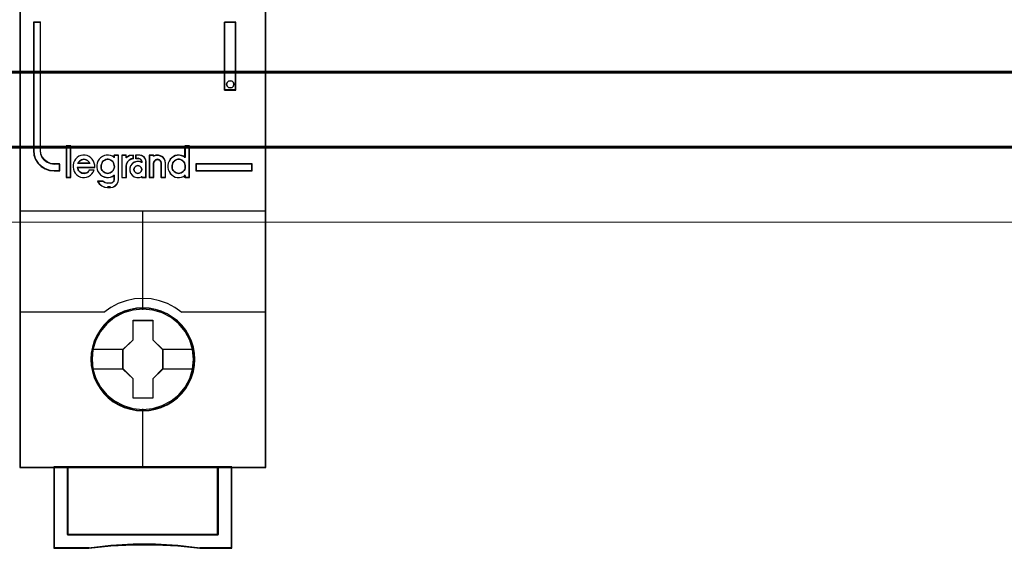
# Model space of a CAD drawing. Header units: millimetres. Extents: x -1290 to 1795, y -4192 to -1311.
# Tile 769 of 1056: x 1492.27 to 1506.65, y -2605.51 to -2597.79. Entities that reach past the tile are written whole.
import ezdxf

# ---------------------------------------------------------------- set-up
doc = ezdxf.new("R2010")
doc.units = ezdxf.units.MM
doc.layers.add('30', color=7, linetype='Continuous')
doc.layers.add('45', color=7, linetype='Continuous')
doc.layers.add('Aparatura', color=7, linetype='Continuous', lineweight=13)

# ---------------------------------------------------------------- blocks, each defined once
blk = doc.blocks.new('*U341')
at = {"layer": '45', "color": 7}
for points in [[(486.378634, -233.760161), (468.405655, -233.760161), (468.405655, -315.4849), (486.378634, -315.4849), (486.378634, -233.760161)], [(471.329241, -293.834666), (471.329241, -293.345526), (470.927341, -293.345526), (470.655635, -293.307054), (470.417891, -293.202631), (470.208451, -293.05424), (470.044295, -292.85089), (469.936744, -292.609067), (469.908441, -292.345261), (469.908441, -282.969154), (469.404652, -282.969154), (469.404652, -292.345261), (469.438615, -292.680515), (469.546166, -292.999281), (469.727303, -293.279575), (469.976368, -293.510405), (470.265056, -293.686276), (470.582047, -293.796195), (470.927341, -293.834666), (471.329241, -293.834666)], [(483.34763, -282.969154), (483.34763, -287.931526), (484.185498, -287.931526), (484.185498, -282.969154), (483.34763, -282.969154)], [(484.000934, -287.382346), (484.036901, -287.511811), (484.000934, -287.653046), (483.905022, -287.741318), (483.767147, -287.782511), (483.635267, -287.741318), (483.539355, -287.653046), (483.503387, -287.511811), (483.539355, -287.382346), (483.635267, -287.282305), (483.767147, -287.252881), (483.905022, -287.282305), (484.000934, -287.382346)], [(472.115189, -294.310437), (472.115189, -292.019559), (471.809046, -292.019559), (471.809046, -294.310437), (472.115189, -294.310437)], [(485.379638, -293.310422), (481.256541, -293.310422), (481.256541, -293.834666), (485.379638, -293.834666), (485.379638, -293.310422)], [(481.1903, -307.601538), (481.167991, -307.150173), (481.095488, -306.698808), (480.939327, -306.263956), (480.760858, -305.851122), (480.526617, -305.454802), (480.242181, -305.108021), (479.913128, -304.788763), (479.545035, -304.508036), (479.171365, -304.26584), (478.736346, -304.078689), (478.306904, -303.952086), (477.849576, -303.869519), (477.392248, -303.841997), (476.93492, -303.869519), (476.488747, -303.952086), (476.036996, -304.078689), (475.624286, -304.26584), (475.233884, -304.508036), (474.871368, -304.788763), (474.536738, -305.108021), (474.269034, -305.454802), (474.023638, -305.851122), (473.828438, -306.263956), (473.70574, -306.698808), (473.616505, -307.150173), (473.588619, -307.601538), (473.616505, -308.052903), (473.70574, -308.487755), (473.828438, -308.922607), (474.023638, -309.33544), (474.269034, -309.731761), (474.536738, -310.08955), (474.871368, -310.414313), (475.233884, -310.689536), (475.624286, -310.920723), (476.036996, -311.107874), (476.488747, -311.239981), (476.93492, -311.333557), (477.392248, -311.355574), (477.849576, -311.333557), (478.306904, -311.239981), (478.736346, -311.107874), (479.171365, -310.920723), (479.545035, -310.689536), (479.913128, -310.414313), (480.242181, -310.08955), (480.526617, -309.731761), (480.760858, -309.33544), (480.939327, -308.922607), (481.095488, -308.487755), (481.167991, -308.052903), (481.1903, -307.601538)], [(481.1903, -307.601538), (481.167991, -307.150173), (481.095488, -306.698808), (480.939327, -306.263956), (480.760858, -305.851122), (480.526617, -305.454802), (480.242181, -305.108021), (479.913128, -304.788763), (479.545035, -304.508036), (479.171365, -304.26584), (478.736346, -304.078689), (478.306904, -303.952086), (477.849576, -303.869519), (477.392248, -303.841997), (476.93492, -303.869519), (476.488747, -303.952086), (476.036996, -304.078689), (475.624286, -304.26584), (475.233884, -304.508036), (474.871368, -304.788763), (474.536738, -305.108021), (474.269034, -305.454802), (474.023638, -305.851122), (473.828438, -306.263956), (473.70574, -306.698808), (473.616505, -307.150173), (473.588619, -307.601538), (473.616505, -308.052903), (473.70574, -308.487755), (473.828438, -308.922607), (474.023638, -309.33544), (474.269034, -309.731761), (474.536738, -310.08955), (474.871368, -310.414313), (475.233884, -310.689536), (475.624286, -310.920723), (476.036996, -311.107874), (476.488747, -311.239981), (476.93492, -311.333557), (477.392248, -311.355574), (477.849576, -311.333557), (478.306904, -311.239981), (478.736346, -311.107874), (479.171365, -310.920723), (479.545035, -310.689536), (479.913128, -310.414313), (480.242181, -310.08955), (480.526617, -309.731761), (480.760858, -309.33544), (480.939327, -308.922607), (481.095488, -308.487755), (481.167991, -308.052903), (481.1903, -307.601538)], [(481.170606, -307.601525), (481.148408, -307.152317), (481.076263, -306.703109), (480.920875, -306.270335), (480.743288, -305.859474), (480.510206, -305.465048), (480.227177, -305.119925), (479.899751, -304.802192), (479.533479, -304.522807), (479.161656, -304.281768), (478.728789, -304.095511), (478.301471, -303.969514), (477.846405, -303.887342), (477.391339, -303.859951), (476.936273, -303.887342), (476.492306, -303.969514), (476.04279, -304.095511), (475.632121, -304.281768), (475.24365, -304.522807), (474.882927, -304.802192), (474.549952, -305.119925), (474.283572, -305.465048), (474.03939, -305.859474), (473.845155, -306.270335), (473.723064, -306.703109), (473.63427, -307.152317), (473.606522, -307.601525), (473.63427, -308.050733), (473.723064, -308.483506), (473.845155, -308.91628), (474.03939, -309.327141), (474.283572, -309.721568), (474.549952, -310.077647), (474.882927, -310.400858), (475.24365, -310.674765), (475.632121, -310.904847), (476.04279, -311.091104), (476.492306, -311.22258), (476.936273, -311.315708), (477.391339, -311.337621), (477.846405, -311.315708), (478.301471, -311.22258), (478.728789, -311.091104), (479.161656, -310.904847), (479.533479, -310.674765), (479.899751, -310.400858), (480.227177, -310.077647), (480.510206, -309.721568), (480.743288, -309.327141), (480.920875, -308.91628), (481.076263, -308.483506), (481.148408, -308.050733), (481.170606, -307.601525)], [(476.677992, -304.745063), (478.123167, -304.745063), (478.123167, -306.173367), (478.848567, -306.879247), (478.848567, -308.307552), (478.123167, -309.024462), (478.123167, -310.441737), (476.677992, -310.441737), (476.677992, -309.024462), (475.935723, -308.307552), (475.935723, -306.879247), (476.677992, -306.173367), (476.677992, -304.745063)], [(476.677992, -304.745063), (478.123167, -304.745063), (478.123167, -304.745063), (478.123167, -306.173367), (478.123167, -306.173367), (478.848567, -306.879247), (478.848567, -306.879247), (478.848567, -308.307552), (478.848567, -308.307552), (478.123167, -309.024462), (478.123167, -309.024462), (478.123167, -310.441737), (478.123167, -310.441737), (476.677992, -310.441737), (476.677992, -310.441737), (476.677992, -309.024462), (476.677992, -309.024462), (475.935723, -308.307552), (475.935723, -308.307552), (475.935723, -306.879247), (475.935723, -306.879247), (476.677992, -306.173367), (476.677992, -306.173367), (476.677992, -304.745063), (476.677992, -304.745063)], [(476.686315, -304.763016), (478.112837, -304.763016), (478.112837, -306.181868), (478.828873, -306.883076), (478.828873, -308.301928), (478.112837, -309.014093), (478.112837, -310.421988), (476.686315, -310.421988), (476.686315, -309.014093), (475.953626, -308.301928), (475.953626, -306.883076), (476.686315, -306.181868), (476.686315, -304.763016)], [(482.89024, -315.447197), (482.89024, -320.397453), (471.892259, -320.397453), (471.892259, -315.447197), (470.895985, -315.447197), (470.895985, -321.395222), (473.439546, -321.395222), (475.059188, -321.21882), (476.689961, -321.13062), (478.320735, -321.13062), (479.951509, -321.21882), (481.576716, -321.395222), (483.886515, -321.395222), (483.886515, -315.447197), (482.89024, -315.447197)], [(477.385681, -315.447197), (471.88961, -315.447197), (471.88961, -320.402388), (482.89289, -320.402388), (482.89289, -315.447197), (477.385681, -315.447197)], [(482.89289, -320.402388), (482.89289, -315.447197), (477.385681, -315.447197), (471.88961, -315.447197), (471.88961, -320.402388), (482.89289, -320.402388)]]:
    blk.add_lwpolyline(points, close=True, dxfattribs=at)
at = {"layer": '45', "color": 139}
for points in [[(486.378634, -233.760161), (468.405655, -233.760161), (468.405655, -315.4849), (486.378634, -315.4849), (486.378634, -233.760161)], [(484.036901, -287.511811), (484.000934, -287.382346), (483.905022, -287.282305), (483.767147, -287.252881), (483.635267, -287.282305), (483.539355, -287.382346), (483.503387, -287.511811), (483.539355, -287.653046), (483.635267, -287.741318), (483.767147, -287.782511), (483.905022, -287.741318), (484.000934, -287.653046), (484.036901, -287.511811)], [(474.821742, -294.021384), (474.919932, -294.010017), (475.006571, -293.981598), (475.087433, -293.936129), (475.156744, -293.879293), (475.220279, -293.799721), (475.26071, -293.725834), (475.28959, -293.629212), (475.312693, -293.53259), (475.301141, -293.435968), (475.283814, -293.339346), (475.243382, -293.254091), (475.191399, -293.163153), (475.122089, -293.100632), (475.047002, -293.04948), (474.960363, -293.009694), (474.867949, -292.992643), (474.781311, -292.992643), (474.68312, -293.009694), (474.608034, -293.04948), (474.527171, -293.100632), (474.45786, -293.163153), (474.411653, -293.254091), (474.371222, -293.339346), (474.342342, -293.435968), (474.342342, -293.53259), (474.353894, -293.629212), (474.382773, -293.725834), (474.428981, -293.799721), (474.48674, -293.879293), (474.567602, -293.936129), (474.648465, -293.981598), (474.735103, -294.010017), (474.821742, -294.021384)], [(480.005111, -294.021384), (480.097603, -294.010017), (480.184315, -293.981598), (480.271026, -293.936129), (480.340396, -293.879293), (480.398204, -293.799721), (480.450231, -293.725834), (480.479134, -293.629212), (480.484915, -293.53259), (480.484915, -293.435968), (480.467573, -293.339346), (480.427107, -293.254091), (480.3693, -293.163153), (480.29993, -293.100632), (480.230561, -293.04948), (480.143849, -293.009694), (480.057138, -292.992643), (479.958864, -292.992643), (479.872153, -293.009694), (479.785441, -293.04948), (479.70451, -293.100632), (479.646702, -293.163153), (479.588895, -293.254091), (479.548429, -293.339346), (479.525306, -293.435968), (479.525306, -293.53259), (479.536868, -293.629212), (479.565771, -293.725834), (479.617798, -293.799721), (479.675606, -293.879293), (479.744976, -293.936129), (479.831687, -293.981598), (479.918399, -294.010017), (480.005111, -294.021384)], [(477.321427, -293.734126), (477.279867, -293.593429), (477.172996, -293.487906), (477.030501, -293.446869), (476.888007, -293.487906), (476.781136, -293.593429), (476.739575, -293.734126), (476.781136, -293.874824), (476.888007, -293.980347), (477.030501, -294.021384), (477.172996, -293.980347), (477.279867, -293.874824), (477.321427, -293.734126)], [(481.100784, -307.590647), (481.028267, -306.869521), (480.821871, -306.186929), (480.47602, -305.553879), (480.018604, -304.997897), (479.455201, -304.546505), (478.808124, -304.205209), (478.110844, -303.996027), (477.385671, -303.92997), (476.666078, -303.996027), (475.974375, -304.205209), (475.327298, -304.546505), (474.763896, -304.997897), (474.306479, -305.553879), (473.960628, -306.186929), (473.748655, -306.869521), (473.681716, -307.590647), (473.748655, -308.306269), (473.960628, -308.994366), (474.306479, -309.621911), (474.763896, -310.177893), (475.327298, -310.63479), (475.974375, -310.970581), (476.666078, -311.185268), (477.385671, -311.25683), (478.110844, -311.185268), (478.808124, -310.970581), (479.455201, -310.63479), (480.018604, -310.177893), (480.47602, -309.621911), (480.821871, -308.994366), (481.028267, -308.306269), (481.100784, -307.590647)]]:
    blk.add_lwpolyline(points, close=True, dxfattribs=at)
at = {"layer": '45', "color": 59}
for points in [[(486.358941, -233.778115), (468.423559, -233.778115), (468.423559, -315.466946), (486.358941, -315.466946), (486.358941, -233.778115)], [(483.34763, -282.969154), (483.34763, -287.931526), (484.185498, -287.931526), (484.185498, -282.969154), (483.34763, -282.969154)], [(484.000934, -287.382346), (484.036901, -287.511811), (484.000934, -287.653046), (483.905022, -287.741318), (483.767147, -287.782511), (483.635267, -287.741318), (483.539355, -287.653046), (483.503387, -287.511811), (483.539355, -287.382346), (483.635267, -287.282305), (483.767147, -287.252881), (483.905022, -287.282305), (484.000934, -287.382346)], [(472.133093, -294.32839), (472.133093, -292.001605), (471.789352, -292.001605), (471.789352, -294.32839), (472.133093, -294.32839)], [(479.219162, -293.432188), (479.219162, -293.593616), (479.247633, -293.743911), (479.304574, -293.883072), (479.389985, -294.016668), (479.498173, -294.127997), (479.623444, -294.222627), (479.754408, -294.283858), (479.902455, -294.317257), (480.056196, -294.32839), (480.209937, -294.300558), (480.35229, -294.244893), (480.47756, -294.161396), (480.47756, -294.32839), (480.79643, -294.32839), (480.79643, -292.001605), (480.47756, -292.001605), (480.47756, -292.858842), (480.35229, -292.775345), (480.209937, -292.725246), (480.056196, -292.697414), (479.902455, -292.708547), (479.754408, -292.736379), (479.623444, -292.803177), (479.498173, -292.886674), (479.389985, -292.998003), (479.304574, -293.131599), (479.247633, -293.281893), (479.219162, -293.432188)], [(472.294221, -293.57149), (472.322686, -293.72287), (472.379615, -293.87425), (472.459317, -294.003204), (472.56179, -294.120944), (472.687034, -294.216257), (472.835051, -294.283537), (472.977375, -294.317177), (473.131084, -294.32839), (473.284794, -294.300357), (473.43281, -294.24429), (473.563748, -294.16019), (473.671914, -294.053664), (473.768694, -293.919103), (473.837009, -293.778937), (473.48974, -293.778937), (473.43281, -293.851823), (473.364495, -293.919103), (473.284794, -293.969563), (473.210785, -293.997597), (473.125391, -294.014417), (473.034304, -294.003204), (472.94891, -293.986383), (472.863516, -293.95835), (472.783814, -293.902283), (472.726885, -293.835003), (472.669956, -293.75651), (472.641491, -293.67241), (472.613026, -293.58831), (473.87686, -293.58831), (473.87686, -293.425717), (473.848395, -293.263123), (473.785773, -293.122957), (473.700379, -292.988397), (473.597906, -292.876263), (473.461275, -292.78095), (473.324644, -292.724883), (473.170935, -292.685637), (473.017225, -292.685637), (472.863516, -292.71367), (472.721192, -292.769737), (472.595947, -292.86505), (472.476395, -292.971577), (472.391001, -293.106137), (472.334072, -293.257517), (472.294221, -293.408897), (472.294221, -293.57149)], [(473.468788, -293.204422), (473.515216, -293.297854), (472.650494, -293.297854), (472.702725, -293.204422), (472.760761, -293.129677), (472.830403, -293.079846), (472.917455, -293.023787), (472.998704, -293.005101), (473.085757, -292.992643), (473.172809, -293.005101), (473.259862, -293.023787), (473.341111, -293.079846), (473.410753, -293.129677), (473.468788, -293.204422)], [(473.515216, -293.297854), (472.650494, -293.297854), (472.702725, -293.204422), (472.760761, -293.129677), (472.830403, -293.079846), (472.917455, -293.023787), (472.998704, -293.005101), (473.085757, -292.992643), (473.172809, -293.005101), (473.259862, -293.023787), (473.341111, -293.079846), (473.410753, -293.129677), (473.468788, -293.204422), (473.515216, -293.297854)], [(474.116187, -293.119919), (474.05928, -293.270248), (474.030827, -293.420576), (474.030827, -293.58204), (474.05928, -293.732369), (474.116187, -293.871562), (474.207237, -294.005188), (474.309669, -294.116542), (474.434863, -294.211193), (474.58282, -294.272438), (474.725086, -294.305845), (474.878734, -294.31698), (475.02669, -294.289142), (475.168956, -294.233464), (475.305532, -294.149948), (475.305532, -294.467309), (475.265697, -294.606502), (475.157575, -294.701153), (475.02669, -294.740127), (474.821827, -294.740127), (474.639726, -294.701153), (474.474698, -294.606502), (474.082043, -294.606502), (474.212928, -294.790237), (474.389338, -294.92943), (474.599892, -295.024081), (474.821827, -295.05192), (475.02669, -295.05192), (475.208791, -295.024081), (475.368129, -294.940565), (475.504705, -294.818075), (475.590064, -294.645476), (475.624208, -294.467309), (475.624208, -292.685637), (475.305532, -292.685637), (475.305532, -292.847101), (475.168956, -292.763585), (475.02669, -292.713475), (474.878734, -292.685637), (474.725086, -292.696772), (474.58282, -292.724611), (474.434863, -292.791424), (474.309669, -292.874939), (474.207237, -292.986294), (474.116187, -293.119919)], [(475.220279, -293.799721), (475.156744, -293.879293), (475.087433, -293.936129), (475.006571, -293.981598), (474.919932, -294.010017), (474.821742, -294.021384), (474.735103, -294.010017), (474.648465, -293.981598), (474.567602, -293.936129), (474.48674, -293.879293), (474.428981, -293.799721), (474.382773, -293.725834), (474.353894, -293.629212), (474.342342, -293.53259), (474.342342, -293.435968), (474.371222, -293.339346), (474.411653, -293.254091), (474.45786, -293.163153), (474.527171, -293.100632), (474.608034, -293.04948), (474.68312, -293.009694), (474.781311, -292.992643), (474.867949, -292.992643), (474.960363, -293.009694), (475.047002, -293.04948), (475.122089, -293.100632), (475.191399, -293.163153), (475.243382, -293.254091), (475.283814, -293.339346), (475.301141, -293.435968), (475.312693, -293.53259), (475.28959, -293.629212), (475.26071, -293.725834), (475.220279, -293.799721)], [(474.411653, -293.254091), (474.45786, -293.163153), (474.527171, -293.100632), (474.608034, -293.04948), (474.68312, -293.009694), (474.781311, -292.992643), (474.867949, -292.992643), (474.960363, -293.009694), (475.047002, -293.04948), (475.122089, -293.100632), (475.191399, -293.163153), (475.243382, -293.254091), (475.283814, -293.339346), (475.301141, -293.435968), (475.312693, -293.53259), (475.28959, -293.629212), (475.26071, -293.725834), (475.220279, -293.799721), (475.156744, -293.879293), (475.087433, -293.936129), (475.006571, -293.981598), (474.919932, -294.010017), (474.821742, -294.021384), (474.735103, -294.010017), (474.648465, -293.981598), (474.567602, -293.936129), (474.48674, -293.879293), (474.428981, -293.799721), (474.382773, -293.725834), (474.353894, -293.629212), (474.342342, -293.53259), (474.342342, -293.435968), (474.371222, -293.339346), (474.411653, -293.254091)], [(475.846207, -292.685637), (475.846207, -294.32839), (476.171204, -294.32839), (476.171204, -293.50421), (476.200221, -293.341617), (476.275667, -293.179023), (476.39754, -293.055677), (476.542628, -292.971577), (476.71093, -292.921117), (476.71093, -292.685637), (476.426558, -292.724883), (476.171204, -292.859443), (476.171204, -292.685637), (475.846207, -292.685637)], [(475.86411, -292.70359), (475.86411, -294.310437), (476.175649, -294.310437), (476.175649, -293.504271), (476.203465, -293.345232), (476.275787, -293.186193), (476.392614, -293.065542), (476.531694, -292.98328), (476.693027, -292.933923), (476.693027, -292.70359), (476.42043, -292.741979), (476.175649, -292.873598), (476.175649, -292.70359), (475.86411, -292.70359)], [(476.497917, -293.476177), (476.440592, -293.644377), (476.440592, -293.835003), (476.497917, -294.003204), (476.612566, -294.16019), (476.755877, -294.26111), (476.945048, -294.317177), (477.128486, -294.317177), (477.311925, -294.26111), (477.311925, -294.32839), (477.632942, -294.32839), (477.632942, -293.15099), (477.592815, -292.971577), (477.483899, -292.820197), (477.329122, -292.724883), (477.145684, -292.685637), (476.881991, -292.685637), (476.881991, -292.921117), (477.071162, -292.921117), (477.185811, -292.94915), (477.271798, -293.038857), (477.311925, -293.15099), (477.311925, -293.21827), (477.128486, -293.162203), (476.945048, -293.162203), (476.755877, -293.21827), (476.612566, -293.324797), (476.497917, -293.476177)], [(477.865683, -292.685637), (477.865683, -294.32839), (478.175236, -294.32839), (478.175236, -293.274337), (478.215363, -293.13417), (478.318547, -293.038857), (478.456126, -292.99961), (478.60517, -293.038857), (478.696889, -293.13417), (478.737016, -293.274337), (478.737016, -294.32839), (479.058034, -294.32839), (479.058034, -293.274337), (479.029371, -293.106137), (478.960582, -292.943543), (478.845933, -292.820197), (478.691157, -292.736097), (478.524915, -292.685637), (478.341477, -292.69685), (478.175236, -292.752917), (478.175236, -292.685637), (477.865683, -292.685637)], [(477.885377, -292.70359), (477.885377, -294.310437), (478.185169, -294.310437), (478.185169, -293.279423), (478.224031, -293.14232), (478.323961, -293.04909), (478.457202, -293.010701), (478.601546, -293.04909), (478.690373, -293.14232), (478.729235, -293.279423), (478.729235, -294.310437), (479.04013, -294.310437), (479.04013, -293.279423), (479.012372, -293.114899), (478.945752, -292.95586), (478.834718, -292.835209), (478.684822, -292.752947), (478.523822, -292.70359), (478.346168, -292.714559), (478.185169, -292.7694), (478.185169, -292.70359), (477.885377, -292.70359)], [(480.143849, -293.009694), (480.230561, -293.04948), (480.29993, -293.100632), (480.3693, -293.163153), (480.427107, -293.254091), (480.467573, -293.339346), (480.484915, -293.435968), (480.484915, -293.53259), (480.479134, -293.629212), (480.450231, -293.725834), (480.398204, -293.799721), (480.340396, -293.879293), (480.271026, -293.936129), (480.184315, -293.981598), (480.097603, -294.010017), (480.005111, -294.021384), (479.918399, -294.010017), (479.831687, -293.981598), (479.744976, -293.936129), (479.675606, -293.879293), (479.617798, -293.799721), (479.565771, -293.725834), (479.536868, -293.629212), (479.525306, -293.53259), (479.525306, -293.435968), (479.548429, -293.339346), (479.588895, -293.254091), (479.646702, -293.163153), (479.70451, -293.100632), (479.785441, -293.04948), (479.872153, -293.009694), (479.958864, -292.992643), (480.057138, -292.992643), (480.143849, -293.009694)], [(479.548429, -293.339346), (479.588895, -293.254091), (479.646702, -293.163153), (479.70451, -293.100632), (479.785441, -293.04948), (479.872153, -293.009694), (479.958864, -292.992643), (480.057138, -292.992643), (480.143849, -293.009694), (480.230561, -293.04948), (480.29993, -293.100632), (480.3693, -293.163153), (480.427107, -293.254091), (480.467573, -293.339346), (480.484915, -293.435968), (480.484915, -293.53259), (480.479134, -293.629212), (480.450231, -293.725834), (480.398204, -293.799721), (480.340396, -293.879293), (480.271026, -293.936129), (480.184315, -293.981598), (480.097603, -294.010017), (480.005111, -294.021384), (479.918399, -294.010017), (479.831687, -293.981598), (479.744976, -293.936129), (479.675606, -293.879293), (479.617798, -293.799721), (479.565771, -293.725834), (479.536868, -293.629212), (479.525306, -293.53259), (479.525306, -293.435968), (479.548429, -293.339346)], [(485.359945, -293.328375), (481.274444, -293.328375), (481.274444, -293.816713), (485.359945, -293.816713), (485.359945, -293.328375)], [(477.279867, -293.593429), (477.321427, -293.734126), (477.279867, -293.874824), (477.172996, -293.980347), (477.030501, -294.021384), (476.888007, -293.980347), (476.781136, -293.874824), (476.739575, -293.734126), (476.781136, -293.593429), (476.888007, -293.487906), (477.030501, -293.446869), (477.172996, -293.487906), (477.279867, -293.593429)], [(476.739575, -293.734126), (476.781136, -293.593429), (476.888007, -293.487906), (477.030501, -293.446869), (477.172996, -293.487906), (477.279867, -293.593429), (477.321427, -293.734126), (477.279867, -293.874824), (477.172996, -293.980347), (477.030501, -294.021384), (476.888007, -293.980347), (476.781136, -293.874824), (476.739575, -293.734126)], [(482.89024, -315.447197), (482.89024, -320.397453), (471.892259, -320.397453), (471.892259, -315.447197), (470.895985, -315.447197), (470.895985, -321.395222), (473.439546, -321.395222), (475.059188, -321.21882), (476.689961, -321.13062), (478.320735, -321.13062), (479.951509, -321.21882), (481.576716, -321.395222), (483.886515, -321.395222), (483.886515, -315.447197), (482.89024, -315.447197)], [(482.875221, -315.465151), (482.875221, -320.384029), (471.909069, -320.384029), (471.909069, -315.465151), (470.915678, -315.465151), (470.915678, -321.375473), (473.451878, -321.375473), (475.066832, -321.20019), (476.692886, -321.112548), (478.31894, -321.112548), (479.944994, -321.20019), (481.565498, -321.375473), (483.868612, -321.375473), (483.868612, -315.465151), (482.875221, -315.465151)], [(477.385681, -315.447197), (471.88961, -315.447197), (471.88961, -320.402388), (482.89289, -320.402388), (482.89289, -315.447197), (477.385681, -315.447197)], [(482.89289, -320.402388), (482.89289, -315.447197), (477.385681, -315.447197), (471.88961, -315.447197), (471.88961, -320.402388), (482.89289, -320.402388)], [(477.385699, -315.465151), (471.907513, -315.465151), (471.907513, -320.384434), (482.874987, -320.384434), (482.874987, -315.465151), (477.385699, -315.465151)]]:
    blk.add_lwpolyline(points, close=True, dxfattribs=at)
at = {"layer": '45', "color": 139}
for points in [[(469.404652, -282.969154), (469.404652, -292.3517)], [(469.404652, -282.969154), (469.936375, -282.969154)], [(469.896988, -282.969154), (469.896988, -292.3517)], [(483.34763, -287.931526), (483.34763, -282.969154)], [(483.34763, -282.969154), (484.185498, -282.969154)], [(484.147901, -287.931526), (484.147901, -282.969154)], [(483.34763, -287.893824), (484.185498, -287.893824)], [(469.404652, -292.312202), (469.438794, -292.654897), (469.546912, -292.980738), (469.729005, -293.267254), (469.979383, -293.503207), (470.269594, -293.682982), (470.588257, -293.795341), (470.935371, -293.834666)], [(469.896988, -292.312202), (469.925832, -292.585412), (470.035439, -292.835855), (470.202735, -293.046455), (470.41618, -293.200135), (470.658469, -293.308281), (470.935371, -293.348124)], [(471.789352, -292.001605), (471.789352, -294.32839)], [(471.789352, -292.001605), (472.133093, -292.001605)], [(472.095496, -292.001605), (472.095496, -294.32839)], [(480.445528, -292.001605), (480.445528, -292.883126)], [(480.445528, -292.001605), (480.79643, -292.001605)], [(480.757043, -292.001605), (480.757043, -294.32839)], [(470.895985, -293.310422), (471.329241, -293.310422)], [(471.289854, -293.310422), (471.289854, -293.834666)], [(471.289854, -293.310422), (471.289854, -293.834666)], [(473.87686, -293.58831), (473.87686, -293.425717), (473.848395, -293.263123), (473.785773, -293.122957), (473.700379, -292.988397), (473.597906, -292.876263), (473.461275, -292.78095), (473.324644, -292.724883), (473.170935, -292.685637), (473.017225, -292.685637), (472.863516, -292.71367), (472.721192, -292.769737), (472.595947, -292.86505), (472.476395, -292.971577), (472.391001, -293.106137), (472.334072, -293.257517), (472.294221, -293.408897), (472.294221, -293.57149), (472.322686, -293.72287), (472.379615, -293.87425), (472.459317, -294.003204), (472.56179, -294.120944), (472.687034, -294.216257), (472.835051, -294.283537), (472.977375, -294.317177), (473.131084, -294.32839), (473.284794, -294.300357), (473.43281, -294.24429), (473.563748, -294.16019), (473.671914, -294.053664), (473.768694, -293.919103), (473.837009, -293.778937)], [(473.515216, -293.297854), (473.468788, -293.204422), (473.410753, -293.129677), (473.341111, -293.079846), (473.259862, -293.023787), (473.172809, -293.005101), (473.085757, -292.992643), (472.998704, -293.005101), (472.917455, -293.023787), (472.830403, -293.079846), (472.760761, -293.129677), (472.702725, -293.204422), (472.650494, -293.297854)], [(472.650494, -293.260152), (473.515216, -293.260152)], [(475.312693, -292.84823), (475.17535, -292.76413), (475.032285, -292.71367), (474.883497, -292.685637), (474.728986, -292.69685), (474.585921, -292.724883), (474.437133, -292.792163), (474.311235, -292.876263), (474.208228, -292.988397), (474.116666, -293.122957), (474.05944, -293.274337), (474.030827, -293.425717), (474.030827, -293.58831), (474.05944, -293.73969), (474.116666, -293.879857), (474.208228, -294.014417), (474.311235, -294.12655), (474.437133, -294.221864), (474.585921, -294.283537), (474.728986, -294.317177), (474.883497, -294.32839), (475.032285, -294.300357), (475.17535, -294.24429), (475.312693, -294.16019)], [(475.275097, -292.685637), (475.275097, -292.883126)], [(475.275097, -292.685637), (475.624208, -292.685637)], [(475.584821, -292.685637), (475.584821, -294.47561)], [(475.846207, -292.685637), (475.846207, -294.32839)], [(475.846207, -292.685637), (476.195319, -292.685637)], [(476.71093, -292.685637), (476.419455, -292.732664), (476.157722, -292.893898)], [(476.157722, -292.685637), (476.157722, -292.893898)], [(476.71093, -292.915443), (476.538424, -292.967957), (476.389713, -293.055481), (476.264795, -293.183849), (476.187465, -293.353061), (476.157722, -293.522274)], [(477.321427, -293.207284), (477.135988, -293.150635), (476.950549, -293.150635), (476.759315, -293.207284), (476.614441, -293.314919), (476.498542, -293.467873), (476.440592, -293.637822), (476.440592, -293.830431), (476.498542, -294.00038), (476.614441, -294.158999), (476.759315, -294.260968), (476.950549, -294.317618), (477.135988, -294.317618), (477.321427, -294.260968)], [(476.673333, -292.685637), (476.673333, -292.953145)], [(476.866687, -292.685637), (476.866687, -292.953145)], [(477.160299, -292.685637), (476.866687, -292.685637)], [(476.866687, -292.915443), (477.088686, -292.915443)], [(477.321427, -293.177565), (477.276371, -293.049701), (477.179822, -292.947409), (477.05109, -292.915443)], [(477.632942, -293.177565), (477.590923, -292.987906), (477.476869, -292.827881), (477.314793, -292.727125), (477.122702, -292.685637)], [(477.283831, -293.139863), (477.283831, -293.243993)], [(477.593555, -293.139863), (477.593555, -294.32839)], [(477.865683, -292.685637), (477.865683, -294.32839)], [(477.865683, -292.685637), (478.204053, -292.685637)], [(479.058034, -293.297854), (479.029086, -293.122935), (478.959613, -292.953846), (478.843823, -292.825572), (478.687508, -292.738113), (478.519614, -292.685637), (478.334351, -292.697298), (478.166456, -292.755604)], [(478.166456, -292.685637), (478.166456, -292.789768)], [(478.748309, -293.297854), (478.706748, -293.142134), (478.611752, -293.036245), (478.457383, -292.992643), (478.314888, -293.036245), (478.208017, -293.142134), (478.166456, -293.297854)], [(478.166456, -293.260152), (478.166456, -294.32839)], [(478.708922, -293.260152), (478.708922, -294.32839)], [(479.020437, -293.260152), (479.020437, -294.32839)], [(480.484915, -292.84823), (480.358913, -292.76413), (480.215728, -292.71367), (480.061088, -292.685637), (479.906449, -292.69685), (479.757537, -292.724883), (479.625807, -292.792163), (479.499804, -292.876263), (479.390984, -292.988397), (479.305073, -293.122957), (479.247799, -293.274337), (479.219162, -293.425717), (479.219162, -293.58831), (479.247799, -293.73969), (479.305073, -293.879857), (479.390984, -294.014417), (479.499804, -294.12655), (479.625807, -294.221864), (479.757537, -294.283537), (479.906449, -294.317177), (480.061088, -294.32839), (480.215728, -294.300357), (480.358913, -294.24429), (480.484915, -294.16019)], [(481.256541, -293.310422), (485.379638, -293.310422)], [(481.256541, -293.310422), (481.256541, -293.834666)], [(485.340251, -293.834666), (485.340251, -293.310422)], [(470.895985, -293.796964), (471.329241, -293.796964)], [(472.605736, -293.567158), (473.87686, -293.567158)], [(472.605736, -293.567158), (472.634741, -293.656808), (472.663747, -293.746458), (472.721758, -293.830131), (472.779769, -293.901851), (472.860984, -293.961617), (472.948, -293.991501), (473.035016, -294.00943), (473.127834, -294.021384), (473.21485, -294.003454), (473.290264, -293.973571), (473.37148, -293.919781), (473.441093, -293.848061), (473.499104, -293.770364)], [(473.459717, -293.753875), (473.837473, -293.753875)], [(475.846207, -294.32839), (476.195319, -294.32839), (476.195319, -293.484571)], [(481.256541, -293.796964), (485.379638, -293.796964)], [(471.789352, -294.290688), (472.133093, -294.290688)], [(474.080956, -294.574354), (474.215574, -294.77135), (474.397016, -294.920589), (474.613575, -295.022072), (474.84184, -295.05192)], [(474.080956, -294.574354), (474.503471, -294.574354)], [(474.464084, -294.574354), (474.643673, -294.695167), (474.84184, -294.744913)], [(474.802453, -294.707211), (475.040565, -294.707211)], [(475.002969, -295.05192), (475.192299, -295.022681), (475.357963, -294.934965), (475.49996, -294.806315), (475.588709, -294.625035), (475.624208, -294.437907)], [(475.002969, -294.744913), (475.14835, -294.701055), (475.268447, -294.594543), (475.312693, -294.437907)], [(475.275097, -294.125515), (475.275097, -294.47561)], [(477.283831, -294.224259), (477.283831, -294.32839)], [(477.283831, -294.290688), (477.632942, -294.290688)], [(477.865683, -294.290688), (478.204053, -294.290688)], [(478.708922, -294.290688), (479.058034, -294.290688)], [(480.445528, -294.125515), (480.445528, -294.32839)], [(480.445528, -294.290688), (480.79643, -294.290688)], [(475.040565, -295.012422), (474.802453, -295.012422)], [(468.405655, -296.748534), (486.378634, -296.748534)], [(477.366185, -296.748534), (477.366185, -303.973058)], [(480.236061, -304.165162), (479.722033, -303.811948), (479.185656, -303.5214), (478.610168, -303.316308), (478.001156, -303.185277), (477.386558, -303.145398), (476.783133, -303.185277), (476.174122, -303.316308), (475.598634, -303.5214), (475.051082, -303.811948), (474.548228, -304.165162)], [(468.405655, -304.125664), (474.585825, -304.125664)], [(480.196674, -304.125664), (486.378634, -304.125664)], [(477.366185, -311.213741), (477.366185, -315.4849)], [(470.895985, -315.447197), (470.895985, -321.395222)], [(471.88961, -315.447197), (471.88961, -320.402388)], [(482.855293, -320.402388), (482.855293, -315.447197)], [(483.847128, -315.447197), (483.847128, -321.395222)], [(471.88961, -320.364686), (482.89289, -320.364686)], [(473.470458, -321.355724), (470.895985, -321.355724)], [(481.584169, -321.395222), (479.956138, -321.194141), (478.322531, -321.093601), (476.688924, -321.093601), (475.055318, -321.194141), (473.432862, -321.395222)], [(483.886515, -321.355724), (481.544782, -321.355724)]]:
    blk.add_lwpolyline(points, dxfattribs=at)
at = {"layer": '45', "color": 1}
for points in [[(471.329241, -293.834666), (471.329241, -293.345526), (470.927341, -293.345526), (470.655635, -293.307054), (470.417891, -293.202631), (470.208451, -293.05424), (470.044295, -292.85089), (469.936744, -292.609067), (469.908441, -292.345261), (469.908441, -282.969154), (469.404652, -282.969154), (469.404652, -292.345261), (469.438615, -292.680515), (469.546166, -292.999281), (469.727303, -293.279575), (469.976368, -293.510405), (470.265056, -293.686276), (470.582047, -293.796195), (470.927341, -293.834666), (471.329241, -293.834666)], [(471.311338, -293.816713), (471.311338, -293.329189), (470.916915, -293.329189), (470.650264, -293.290844), (470.416943, -293.186766), (470.211399, -293.038866), (470.050297, -292.836187), (469.944748, -292.595164), (469.916971, -292.33223), (469.916971, -282.987108), (469.422555, -282.987108), (469.422555, -292.33223), (469.455886, -292.666375), (469.561436, -292.984088), (469.739204, -293.263455), (469.983634, -293.493523), (470.266952, -293.668812), (470.578046, -293.778368), (470.916915, -293.816713), (471.311338, -293.816713)], [(485.379638, -293.310422), (481.256541, -293.310422), (481.256541, -293.834666), (485.379638, -293.834666), (485.379638, -293.310422)]]:
    blk.add_lwpolyline(points, close=True, dxfattribs=at)
at = {"layer": '45', "color": 7}
for points in [[(473.660232, -306.865382), (475.97332, -306.865382)], [(478.80918, -306.865382), (481.116897, -306.865382)], [(473.660232, -308.283715), (475.97332, -308.283715)], [(478.80918, -308.283715), (481.116897, -308.283715)]]:
    blk.add_lwpolyline(points, dxfattribs=at)
at = {"layer": '45', "color": 140}
blk.add_lwpolyline([(482.874987, -320.384434), (482.874987, -315.465151), (477.385699, -315.465151), (471.907513, -315.465151), (471.907513, -320.384434), (482.874987, -320.384434)], close=True, dxfattribs=at)
blk = doc.blocks.new('*U343')
at = {"layer": '30', "color": 7}
for points in [[(548.842747, -412.491734), (117.158256, -412.491734), (117.158256, -414.006535), (117.158256, -435.076037), (117.158256, -436.590837), (548.842747, -436.590837), (548.842747, -435.076037), (548.842747, -414.006535), (548.842747, -412.491734)], [(117.158256, -436.50466), (548.842747, -436.50466), (117.158256, -436.50466)], [(548.842747, -436.50466), (117.158256, -436.50466), (117.158256, -437.981926), (117.158256, -439.542811), (117.158256, -442.07925), (548.842747, -442.07925), (548.842747, -439.542811), (548.842747, -437.981926), (548.842747, -436.50466)], [(548.79978, -436.545953), (117.201224, -436.545953), (117.201224, -438.000858), (117.201224, -439.538117), (117.201224, -442.036161), (548.79978, -442.036161), (548.79978, -439.538117), (548.79978, -438.000858), (548.79978, -436.545953)], [(117.158256, -441.991277), (548.842747, -441.991277), (117.158256, -441.991277)]]:
    blk.add_lwpolyline(points, close=True, dxfattribs=at)

msp = doc.modelspace()

# ---------------------------------------------------------------- linework, layer by layer
at = {"layer": 'Aparatura', "color": 7, "lineweight": 13}
msp.add_lwpolyline([(1437.795, -2591.74), (1524.161, -2591.74), (1524.161, -2600.745), (1437.795, -2600.745), (1437.795, -2591.74)], close=True, dxfattribs=at)
msp.add_lwpolyline([(1437.795, -2600.745), (1524.161, -2600.745)], dxfattribs=at)

# ---------------------------------------------------------------- block references
at = {"layer": 'Aparatura', "color": 7, "lineweight": 13, "xscale": 0.2, "yscale": 0.2, "zscale": 0.2}
for name, p in [('*U341', (1398.59, -2541.227)), ('*U343', (1414.278, -2511.242))]:
    msp.add_blockref(name, p, dxfattribs=at)

doc.saveas('drawing.dxf')
